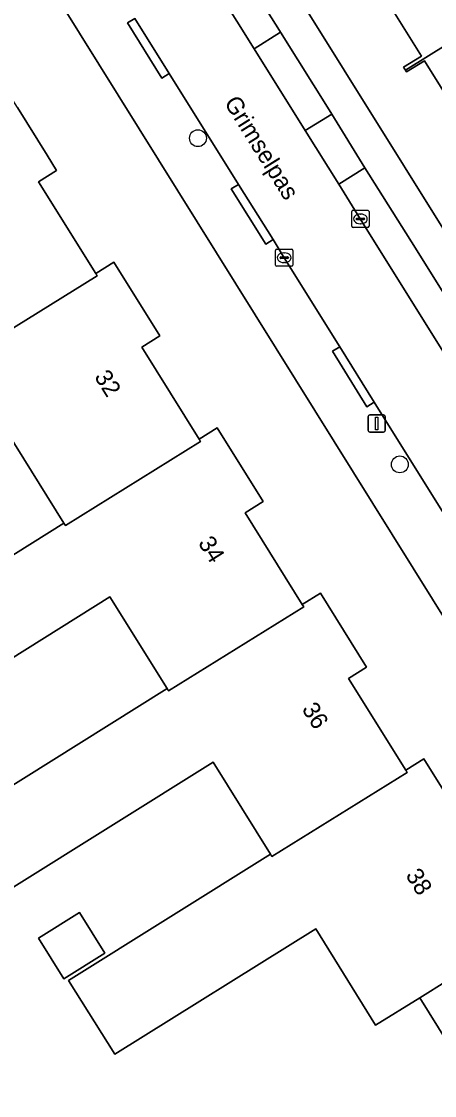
# Model space of a CAD drawing. Extents: x 158835 to 160077, y 386387 to 387778.
# Drawn here: x 159022.1 to 159046.1, y 387041.5 to 387103.8 of the extents above; entities that cross this region are included whole.
import ezdxf

# ---------------------------------------------------------------- set-up
doc = ezdxf.new("R2010")
doc.units = 0
for name, color, linetype in [('IMGEO_Boom', 7, 'Continuous'), ('IMGEO_Erf', 7, 'Continuous'), ('IMGEO_Kolk', 7, 'Continuous'), ('IMGEO_Lichtmast', 7, 'Continuous'), ('IMGEO_Openbare_ruimte_label', 7, 'Continuous'), ('IMGEO_Pand', 7, 'Continuous'), ('IMGEO_Pand_nummerreeks', 7, 'Continuous'), ('IMGEO_Parkeervlak_open', 7, 'Continuous'), ('IMGEO_Rijbaan_lokaal_open', 7, 'Continuous'), ('IMGEO_Voetpad_open', 7, 'Continuous')]:
    doc.layers.add(name, color=color, linetype=linetype)

msp = doc.modelspace()

# ---------------------------------------------------------------- linework, layer by layer
at = {"layer": 'IMGEO_Boom'}
for centre in [(159032.328, 387097.034), (159044.044, 387078.122)]:
    msp.add_circle(centre, 0.489, dxfattribs=at)
at = {"layer": 'IMGEO_Erf'}
for points in [[(159021.848, 387098.811), (159023.568, 387096.057), (159024.124, 387095.166), (159023.073, 387094.51), (159026.393, 387089.195), (159027.444, 387089.851), (159030.117, 387085.571), (159029.066, 387084.914), (159032.391, 387079.591), (159033.442, 387080.247), (159036.116, 387075.967), (159035.064, 387075.31), (159038.384, 387069.996), (159039.435, 387070.652), (159042.114, 387066.367), (159041.062, 387065.709), (159044.387, 387060.389), (159045.439, 387061.047), (159048.113, 387056.775), (159047.067, 387056.119), (159050.577, 387050.525), (159055.192, 387053.386), (159056.14, 387053.974), (159008.415, 387130.408)], [(159023.399, 387128.857), (159065.214, 387061.96)], [(159050.224, 387093.929), (159045.475, 387101.525), (159044.438, 387100.877), (159044.366, 387100.989), (159044.266, 387101.145), (159045.306, 387101.795), (159040.561, 387109.385)], [(159012.83, 387067.397), (159024.547, 387074.717), (159021.226, 387080.033)], [(159018.825, 387057.8), (159030.543, 387065.119), (159027.217, 387070.444), (159015.499, 387063.125)], [(159033.552, 387032.261), (159037.206, 387034.045), (159039.016, 387034.766), (159040.266, 387035.588), (159048.898, 387041.261), (159045.198, 387047.189), (159042.642, 387045.603), (159039.161, 387051.19), (159027.496, 387043.921), (159024.821, 387048.202), (159036.538, 387055.521), (159033.207, 387060.854), (159021.49, 387053.535)]]:
    msp.add_lwpolyline(points, dxfattribs=at)
msp.add_lwpolyline([(159023.065, 387050.658), (159025.444, 387052.144), (159026.921, 387049.779), (159024.542, 387048.294)], close=True, dxfattribs=at)
at = {"layer": 'IMGEO_Kolk'}
for p, q in [((159041.257, 387091.929), (159041.257, 387092.781)), ((159041.332, 387092.855), (159042.184, 387092.855)), ((159041.516, 387092.349), (159041.516, 387092.361)), ((159041.954, 387092.312), (159041.556, 387092.312)), ((159041.559, 387092.398), (159041.957, 387092.398)), ((159041.745, 387092.635), (159041.77, 387092.635)), ((159042, 387092.361), (159042, 387092.349)), ((159042.258, 387092.781), (159042.258, 387091.929)), ((159042.184, 387091.855), (159041.332, 387091.855)), ((159041.768, 387092.075), (159041.743, 387092.075)), ((159036.833, 387089.681), (159036.833, 387090.533)), ((159036.908, 387090.607), (159037.76, 387090.607)), ((159037.834, 387090.533), (159037.834, 387089.681)), ((159037.092, 387090.101), (159037.092, 387090.113)), ((159037.53, 387090.064), (159037.132, 387090.064)), ((159037.135, 387090.15), (159037.533, 387090.15)), ((159037.344, 387089.827), (159037.319, 387089.827)), ((159037.321, 387090.387), (159037.346, 387090.387)), ((159037.576, 387090.113), (159037.576, 387090.101)), ((159037.76, 387089.607), (159036.908, 387089.607))]:
    msp.add_line(p, q, dxfattribs=at)
for points in [[(159041.257, 387091.929), (159041.257, 387092.781)], [(159041.332, 387092.855), (159042.184, 387092.855)], [(159042.258, 387092.781), (159042.258, 387091.929)], [(159042.184, 387091.855), (159041.332, 387091.855)], [(159036.833, 387089.681), (159036.833, 387090.533)], [(159036.908, 387090.607), (159037.76, 387090.607)], [(159037.834, 387090.533), (159037.834, 387089.681)], [(159037.76, 387089.607), (159036.908, 387089.607)]]:
    msp.add_lwpolyline(points, dxfattribs=at)
for centre, radius, start, end in [((159041.334, 387092.779), 0.0765, 91.55205, 178.44795), ((159041.334, 387092.779), 0.0765, 91.55205, 178.44795), ((159041.556, 387092.358), 0.0403, 85.87752, 175.75265), ((159041.553, 387092.348), 0.0366, 178.93798, 274.71019), ((159041.957, 387092.355), 0.043, 264.86636, 352.45326), ((159041.961, 387092.36), 0.0386, 1.73085, 96.63898), ((159042.182, 387092.779), 0.0765, 1.55205, 88.44795), ((159042.182, 387092.779), 0.0765, 1.55205, 88.44795), ((159041.334, 387091.931), 0.0765, 181.55205, 268.44795), ((159041.334, 387091.931), 0.0765, 181.55205, 268.44795), ((159042.182, 387091.931), 0.0765, 271.55205, 358.44795), ((159042.182, 387091.931), 0.0765, 271.55205, 358.44795), ((159036.91, 387090.531), 0.0765, 91.55205, 178.44795), ((159036.91, 387090.531), 0.0765, 91.55205, 178.44795), ((159037.758, 387090.531), 0.0765, 1.55205, 88.44795), ((159037.758, 387090.531), 0.0765, 1.55205, 88.44795), ((159037.132, 387090.11), 0.0403, 85.87752, 175.75265), ((159037.129, 387090.1), 0.0366, 178.93798, 274.71019), ((159037.533, 387090.107), 0.043, 264.86636, 352.45326), ((159037.537, 387090.112), 0.0386, 1.73085, 96.63898), ((159036.91, 387089.683), 0.0765, 181.55205, 268.44795), ((159036.91, 387089.683), 0.0765, 181.55205, 268.44795), ((159037.758, 387089.683), 0.0765, 271.55205, 358.44795), ((159037.758, 387089.683), 0.0765, 271.55205, 358.44795)]:
    msp.add_arc(centre, radius, start, end, dxfattribs=at)
for centre, major_axis, ratio, start_param, end_param in [((159041.744, 387092.355), (-0.387, 0.002), 0.722429, 4.712389, 7.853982), ((159041.769, 387092.355), (-0.39, 0.002), 0.717154, 1.570796, 4.712389), ((159037.32, 387090.107), (-0.387, 0.002), 0.722429, 4.712389, 7.853982), ((159037.345, 387090.107), (-0.39, 0.002), 0.717154, 1.570796, 4.712389)]:
    msp.add_ellipse(centre, major_axis=major_axis, ratio=ratio, start_param=start_param, end_param=end_param, dxfattribs=at)
at = {"layer": 'IMGEO_Lichtmast'}
for p, q in [((159042.206, 387080.093), (159042.206, 387080.893)), ((159042.206, 387080.893), (159042.206, 387080.093)), ((159042.306, 387080.993), (159043.096, 387080.993)), ((159043.096, 387080.993), (159042.306, 387080.993)), ((159043.196, 387080.893), (159043.196, 387080.093)), ((159043.196, 387080.093), (159043.196, 387080.893)), ((159043.096, 387079.993), (159042.306, 387079.993)), ((159042.306, 387079.993), (159043.096, 387079.993))]:
    msp.add_line(p, q, dxfattribs=at)
msp.add_lwpolyline([(159042.626, 387080.868), (159042.776, 387080.868), (159042.776, 387080.118), (159042.626, 387080.118), (159042.626, 387080.868)], dxfattribs=at)
for centre, start, end in [((159042.306, 387080.893), 90, 180), ((159042.306, 387080.893), 90, 180), ((159043.096, 387080.893), 0, 90), ((159043.096, 387080.893), 360, 90), ((159042.306, 387080.093), 180, 270), ((159042.306, 387080.093), 180, 270), ((159043.096, 387080.093), 270, 0), ((159043.096, 387080.093), 270, 0)]:
    msp.add_arc(centre, 0.1, start, end, dxfattribs=at)
at = {"layer": 'IMGEO_Pand'}
for points in [[(159054.275, 387107.16), (159049.358, 387115.031), (159039.451, 387108.863), (159039.522, 387108.735), (159040.561, 387109.385), (159045.306, 387101.795), (159044.266, 387101.145), (159044.366, 387100.989)], [(159044.366, 387100.989), (159044.438, 387100.877), (159045.475, 387101.525), (159050.224, 387093.929), (159049.184, 387093.279), (159049.28, 387093.13), (159059.186, 387099.298), (159054.275, 387107.16)], [(159021.451, 387099.447), (159020.399, 387098.79), (159020.484, 387098.654), (159015.074, 387095.294), (159014.989, 387095.43), (159000.838, 387086.591), (159003.508, 387082.319), (159017.651, 387091.153), (159020.977, 387085.828), (159021.062, 387085.692), (159026.478, 387089.059), (159026.393, 387089.195), (159023.073, 387094.51), (159024.124, 387095.166), (159023.568, 387096.057), (159021.848, 387098.811)], [(159021.226, 387080.033), (159024.547, 387074.717), (159024.632, 387074.581), (159032.476, 387079.455), (159032.391, 387079.591), (159029.066, 387084.914), (159030.117, 387085.571), (159027.444, 387089.851), (159026.393, 387089.195), (159026.478, 387089.059), (159021.062, 387085.692), (159020.977, 387085.828), (159009.47, 387078.641), (159006.834, 387076.994), (159009.509, 387072.713)], [(159027.217, 387070.444), (159030.543, 387065.119), (159030.628, 387064.983), (159038.469, 387069.86), (159038.384, 387069.996), (159035.064, 387075.31), (159036.116, 387075.967), (159033.442, 387080.247), (159032.391, 387079.591), (159032.476, 387079.455), (159024.632, 387074.581), (159024.547, 387074.717), (159012.83, 387067.397), (159013.663, 387066.064), (159015.499, 387063.125)], [(159041.062, 387065.709), (159042.114, 387066.367), (159039.435, 387070.652), (159038.384, 387069.996), (159038.469, 387069.86), (159030.628, 387064.983), (159030.543, 387065.119), (159018.825, 387057.8), (159021.49, 387053.535), (159033.207, 387060.854), (159036.538, 387055.521), (159036.623, 387055.385), (159044.472, 387060.253), (159044.387, 387060.389)], [(159047.067, 387056.119), (159048.113, 387056.775), (159045.439, 387061.047), (159044.387, 387060.389), (159044.472, 387060.253), (159036.623, 387055.385), (159036.538, 387055.521), (159024.821, 387048.202), (159027.496, 387043.921), (159039.161, 387051.19), (159042.642, 387045.603), (159045.198, 387047.189), (159048.428, 387049.192), (159050.577, 387050.525)], [(159023.065, 387050.658), (159024.542, 387048.294), (159026.921, 387049.779), (159025.444, 387052.144)]]:
    msp.add_lwpolyline(points, close=True, dxfattribs=at)
at = {"layer": 'IMGEO_Parkeervlak_open'}
msp.add_lwpolyline([(159037.124, 387103.178), (159035.596, 387102.225), (159038.554, 387097.483), (159040.092, 387098.435), (159040.035, 387098.527)], close=True, dxfattribs=at)
for points in [[(159042.022, 387095.318), (159040.497, 387094.367), (159041.753, 387092.354), (159051.957, 387076.019), (159060.22, 387062.853), (159062.785, 387058.895)], [(159062.903, 387061.966), (159056.85, 387071.612), (159054.854, 387074.815), (159051.799, 387079.687), (159049.806, 387082.887), (159046.941, 387087.475), (159044.952, 387090.668), (159042.022, 387095.318)]]:
    msp.add_lwpolyline(points, dxfattribs=at)
at = {"layer": 'IMGEO_Rijbaan_lokaal_open'}
msp.add_lwpolyline([(159028.658, 387103.98), (159030.654, 387100.788), (159034.686, 387094.357), (159036.688, 387091.164), (159037.331, 387090.108), (159040.565, 387084.943), (159042.564, 387081.727), (159046.674, 387075.143), (159048.667, 387071.949), (159052.636, 387065.62), (159054.64, 387062.416), (159057.409, 387057.972), (159058.484, 387056.236), (159062.785, 387058.895), (159060.22, 387062.853), (159051.957, 387076.019), (159041.753, 387092.354), (159040.497, 387094.367), (159038.554, 387097.483), (159035.596, 387102.225), (159033.587, 387105.446)], dxfattribs=at)
at = {"layer": 'IMGEO_Voetpad_open'}
for points in [[(159008.415, 387130.408), (159056.14, 387053.974)], [(159065.214, 387061.96), (159023.399, 387128.857)], [(159022.551, 387126.472), (159025.234, 387122.2), (159025.287, 387122.115), (159027.232, 387119.011), (159027.292, 387118.915), (159030.192, 387114.274), (159032.191, 387111.064), (159035.063, 387106.485), (159035.116, 387106.4), (159037.059, 387103.282), (159037.124, 387103.178), (159040.035, 387098.527), (159040.092, 387098.435), (159042.022, 387095.318), (159044.952, 387090.668), (159046.941, 387087.475), (159049.806, 387082.887), (159051.799, 387079.687), (159054.854, 387074.815), (159056.85, 387071.612), (159062.903, 387061.966)], [(159046.674, 387075.143), (159042.564, 387081.727), (159042.14, 387081.464), (159040.141, 387084.68), (159040.565, 387084.943), (159037.331, 387090.108), (159036.688, 387091.164), (159036.265, 387090.899), (159034.264, 387094.092), (159034.686, 387094.357), (159030.654, 387100.788), (159030.231, 387100.524), (159028.236, 387103.716), (159028.658, 387103.98)], [(159048.428, 387049.192), (159045.198, 387047.189), (159048.898, 387041.261), (159053.135, 387034.473), (159062.139, 387020.048), (159074.653, 387000), (159076.971, 387000), (159052.701, 387038.906)]]:
    msp.add_lwpolyline(points, dxfattribs=at)
for points in [[(159035.116, 387106.4), (159033.587, 387105.446), (159035.596, 387102.225), (159037.124, 387103.178), (159037.059, 387103.282)], [(159028.658, 387103.98), (159028.236, 387103.716), (159030.231, 387100.524), (159030.654, 387100.788)], [(159040.092, 387098.435), (159038.554, 387097.483), (159040.497, 387094.367), (159042.022, 387095.318)], [(159036.688, 387091.164), (159034.686, 387094.357), (159034.264, 387094.092), (159036.265, 387090.899)], [(159040.565, 387084.943), (159040.141, 387084.68), (159042.14, 387081.464), (159042.564, 387081.727)]]:
    msp.add_lwpolyline(points, close=True, dxfattribs=at)

# ---------------------------------------------------------------- texts
at = {"layer": 'IMGEO_Openbare_ruimte_label'}
msp.add_text('Grimselpas', height=1, rotation=302.00538, dxfattribs=at).set_placement((159033.817, 387099.096))
at = {"layer": 'IMGEO_Pand_nummerreeks'}
for s, rotation, p in [('32', 302.00521, (159026.284, 387083.204)), ('34', 302.00521, (159032.307, 387073.569)), ('36', 302.00685, (159038.327, 387063.935)), ('38', 302.00521, (159044.349, 387054.301))]:
    msp.add_text(s, height=1, rotation=rotation, dxfattribs=at).set_placement(p)

doc.saveas('drawing.dxf')
